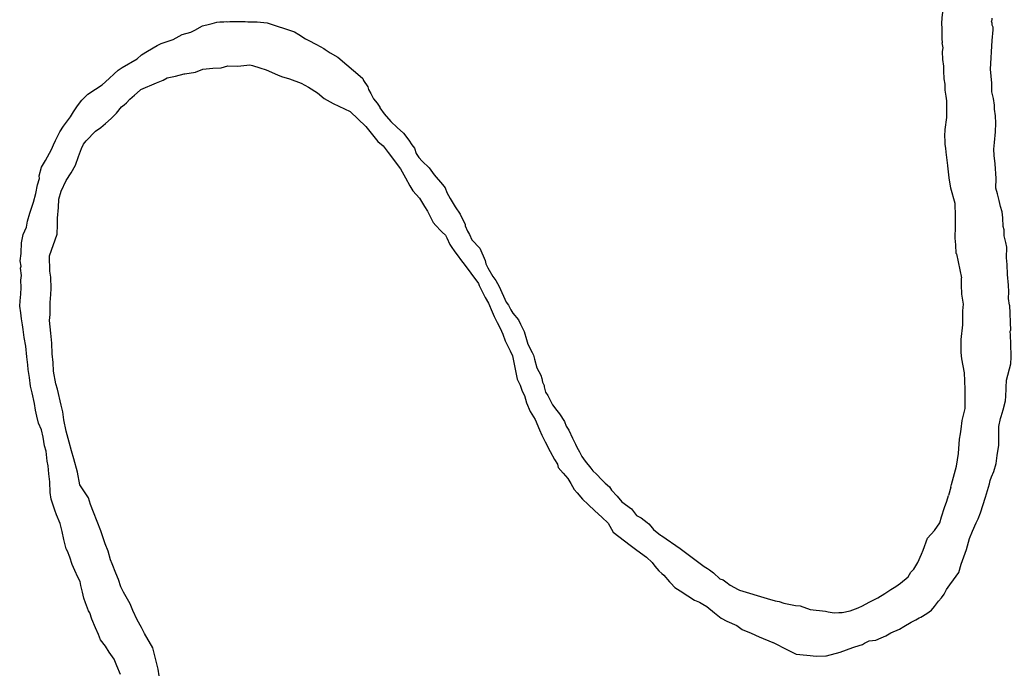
# Model space of a CAD drawing. Extents: x -939622 to -934222, y 1383701 to 1385301.
# Drawn here: x -936041.692 to -936037.235, y 1384202.541 to 1384205.474 of the extents above; entities that cross this region are included whole.
import ezdxf

# ---------------------------------------------------------------- set-up
doc = ezdxf.new("R2010")
doc.units = 0
doc.layers.add('Level 9', color=7, linetype='Continuous')

msp = doc.modelspace()

# ---------------------------------------------------------------- linework, layer by layer
at = {"layer": 'Level 9'}
for points in [[(-936037.5408, 1384205.5738), (-936037.5416, 1384205.5413), (-936037.5436, 1384205.5085), (-936037.547, 1384205.4838), (-936037.5477, 1384205.4584), (-936037.547, 1384205.4352), (-936037.547, 1384205.3906), (-936037.5455, 1384205.3702)], [(-936037.3205, 1384205.3816), (-936037.3162, 1384205.4299), (-936037.3166, 1384205.4419), (-936037.3198, 1384205.4478), (-936037.3199, 1384205.4508), (-936037.3203, 1384205.4598), (-936037.3236, 1384205.4687), (-936037.3208, 1384205.4748), (-936037.321, 1384205.4811)], [(-936041.4112, 1384202.9008), (-936041.4183, 1384202.9306), (-936041.4219, 1384202.9485), (-936041.4316, 1384202.9692), (-936041.4446, 1384202.9988), (-936041.4575, 1384203.0254), (-936041.4676, 1384203.0581), (-936041.4775, 1384203.0848), (-936041.4839, 1384203.0966), (-936041.4944, 1384203.1383), (-936041.5016, 1384203.1741), (-936041.5118, 1384203.2098), (-936041.5281, 1384203.2483), (-936041.5348, 1384203.2691), (-936041.5516, 1384203.3196), (-936041.5556, 1384203.3496), (-936041.5573, 1384203.3976), (-936041.5615, 1384203.4335), (-936041.5657, 1384203.4694), (-936041.5695, 1384203.4903), (-936041.574, 1384203.5352), (-936041.5808, 1384203.559), (-936041.5882, 1384203.5979), (-936041.5953, 1384203.6307), (-936041.6083, 1384203.6603), (-936041.6154, 1384203.6931), (-936041.6224, 1384203.7199), (-936041.6264, 1384203.7498), (-936041.637, 1384203.7975), (-936041.6441, 1384203.8273), (-936041.6484, 1384203.8662), (-936041.6556, 1384203.902), (-936041.6564, 1384203.9231), (-936041.6606, 1384203.959), (-936041.6653, 1384204.0069), (-936041.6726, 1384204.0457), (-936041.6768, 1384204.0816), (-936041.6806, 1384204.1025), (-936041.6845, 1384204.1294), (-936041.6884, 1384204.1563), (-936041.6925, 1384204.1863), (-936041.6903, 1384204.2104), (-936041.6884, 1384204.2405), (-936041.6864, 1384204.2706), (-936041.6876, 1384204.3036), (-936041.6853, 1384204.3248), (-936041.6894, 1384204.3577), (-936041.6868, 1384204.3668), (-936041.6906, 1384204.3907), (-936041.6857, 1384204.4239), (-936041.6858, 1384204.4269), (-936041.6844, 1384204.472), (-936041.6767, 1384204.5084), (-936041.6629, 1384204.5419), (-936041.6579, 1384204.5691), (-936041.6471, 1384204.6056), (-936041.6309, 1384204.6542), (-936041.6203, 1384204.6937), (-936041.6126, 1384204.733), (-936041.6046, 1384204.7603), (-936041.605, 1384204.7723), (-936041.5944, 1384204.8118), (-936041.5775, 1384204.8424), (-936041.5493, 1384204.8915), (-936041.541, 1384204.9128), (-936041.5327, 1384204.9311), (-936041.5131, 1384204.9709), (-936041.496, 1384204.9955), (-936041.4646, 1384205.0387), (-936041.4504, 1384205.0602), (-936041.4333, 1384205.0879), (-936041.4132, 1384205.1126), (-936041.3873, 1384205.1406), (-936041.3521, 1384205.1628), (-936041.3228, 1384205.1819), (-936041.2909, 1384205.21), (-936041.2677, 1384205.2319), (-936041.2503, 1384205.2475), (-936041.2327, 1384205.2602), (-936041.1652, 1384205.2986), (-936041.1449, 1384205.3173), (-936041.1185, 1384205.3333), (-936041.0745, 1384205.3588), (-936041.0568, 1384205.3685), (-936041.0035, 1384205.3854), (-936040.9624, 1384205.4078), (-936040.9238, 1384205.4182), (-936040.9062, 1384205.4278), (-936040.8709, 1384205.4471), (-936040.8389, 1384205.4547)], [(-936040.8389, 1384205.4547), (-936040.8269, 1384205.4577), (-936040.8063, 1384205.4632), (-936040.7926, 1384205.4646), (-936040.7755, 1384205.4653), (-936040.7646, 1384205.466), (-936040.7591, 1384205.4653), (-936040.7481, 1384205.4673), (-936040.7303, 1384205.4673), (-936040.7207, 1384205.4673), (-936040.7056, 1384205.4666), (-936040.6947, 1384205.4673), (-936040.6824, 1384205.4666), (-936040.6789, 1384205.4666), (-936040.6679, 1384205.4657)], [(-936040.6679, 1384205.4657), (-936040.626, 1384205.4646), (-936040.581, 1384205.4602), (-936040.4568, 1384205.4195), (-936040.4384, 1384205.4081), (-936040.4078, 1384205.3881), (-936040.3956, 1384205.3825), (-936040.359, 1384205.3628)], [(-936040.359, 1384205.3628), (-936040.3255, 1384205.3459), (-936040.3193, 1384205.3401), (-936040.2978, 1384205.3258), (-936040.2624, 1384205.3067)], [(-936037.5416, 1384205.3479), (-936037.5455, 1384205.3702)], [(-936037.5198, 1384204.8174), (-936037.5196, 1384204.8187), (-936037.5238, 1384204.8546), (-936037.5276, 1384204.8785), (-936037.5283, 1384204.8965), (-936037.5319, 1384204.9144), (-936037.5324, 1384204.9295), (-936037.5331, 1384204.9505), (-936037.5312, 1384204.9806), (-936037.5241, 1384205.0349), (-936037.5237, 1384205.1101), (-936037.5274, 1384205.131), (-936037.5313, 1384205.1579), (-936037.5323, 1384205.1849), (-936037.5361, 1384205.2088), (-936037.5374, 1384205.2448), (-936037.5381, 1384205.2658), (-936037.5421, 1384205.2958), (-936037.5434, 1384205.3318), (-936037.5416, 1384205.3479)], [(-936037.2433, 1384204.1914), (-936037.2473, 1384204.2211), (-936037.2453, 1384204.2513), (-936037.2464, 1384204.2813), (-936037.251, 1384204.3292), (-936037.2526, 1384204.3742), (-936037.2566, 1384204.4041), (-936037.2553, 1384204.4523), (-936037.259, 1384204.4732), (-936037.2661, 1384204.503), (-936037.267, 1384204.53), (-936037.2705, 1384204.5449), (-936037.2719, 1384204.5839), (-936037.2758, 1384204.6108), (-936037.2826, 1384204.6346), (-936037.2895, 1384204.6614), (-936037.2966, 1384204.6912), (-936037.3035, 1384204.7181), (-936037.3019, 1384204.7602), (-936037.3072, 1384204.8261), (-936037.3116, 1384204.865), (-936037.3125, 1384204.892), (-936037.3106, 1384204.9222), (-936037.3063, 1384204.9704), (-936037.3046, 1384205.0095), (-936037.3058, 1384205.0425), (-936037.3098, 1384205.0725), (-936037.3104, 1384205.0905), (-936037.3145, 1384205.1204), (-936037.3215, 1384205.1502), (-936037.3228, 1384205.1892), (-936037.328, 1384205.2521), (-936037.3205, 1384205.3816)], [(-936040.2624, 1384205.3067), (-936040.1522, 1384205.2123)], [(-936041.2256, 1384202.9013), (-936041.2384, 1384202.9249), (-936041.2485, 1384202.9576), (-936041.2615, 1384202.9872), (-936041.278, 1384203.0287), (-936041.2846, 1384203.0465), (-936041.2949, 1384203.0852), (-936041.308, 1384203.1178), (-936041.328, 1384203.1772), (-936041.3444, 1384203.2187), (-936041.3609, 1384203.2602), (-936041.3741, 1384203.2958), (-936041.3841, 1384203.3255), (-936041.4221, 1384203.3843), (-936041.433, 1384203.441), (-936041.4501, 1384203.5005), (-936041.4603, 1384203.5362), (-936041.4706, 1384203.5749), (-936041.4843, 1384203.6255), (-936041.4951, 1384203.6762), (-936041.4993, 1384203.7122), (-936041.5063, 1384203.742), (-936041.5238, 1384203.8135), (-936041.5306, 1384203.8373), (-936041.5416, 1384203.894), (-936041.5429, 1384203.933), (-936041.5473, 1384203.9719), (-936041.5489, 1384204.02), (-936041.5535, 1384204.0649), (-936041.5585, 1384204.1218), (-936041.5564, 1384204.1489), (-936041.5553, 1384204.2031), (-936041.5536, 1384204.2392), (-936041.5515, 1384204.2663), (-936041.5533, 1384204.3173), (-936041.5572, 1384204.3442), (-936041.5596, 1384204.4133), (-936041.5241, 1384204.5107), (-936041.5225, 1384204.5528), (-936041.5236, 1384204.5828), (-936041.5193, 1384204.6311), (-936041.5175, 1384204.6672), (-936041.5068, 1384204.7036), (-936041.4846, 1384204.7525), (-936041.4618, 1384204.7863), (-936041.442, 1384204.8201), (-936041.4284, 1384204.8596), (-936041.4147, 1384204.8962), (-936041.4064, 1384204.9145), (-936041.3949, 1384204.9299), (-936041.3515, 1384204.9735), (-936041.3281, 1384204.9894), (-936041.3078, 1384205.0081), (-936041.2816, 1384205.03), (-936041.273, 1384205.0394), (-936041.2585, 1384205.0549), (-936041.2356, 1384205.0827), (-936041.2239, 1384205.0922), (-936041.2123, 1384205.1016), (-936041.1978, 1384205.1171), (-936041.1775, 1384205.1359), (-936041.1513, 1384205.1578), (-936041.1484, 1384205.1609), (-936041.0776, 1384205.1904), (-936041.0481, 1384205.2035), (-936041.0305, 1384205.2131), (-936040.9918, 1384205.2205), (-936040.9533, 1384205.2308), (-936040.9503, 1384205.2309), (-936040.9026, 1384205.2386), (-936040.8701, 1384205.2518), (-936040.8254, 1384205.2563), (-936040.7865, 1384205.2577), (-936040.7569, 1384205.2677), (-936040.712, 1384205.2663), (-936040.6582, 1384205.2712), (-936040.6462, 1384205.2686), (-936040.6129, 1384205.2577), (-936040.5856, 1384205.2497), (-936040.5339, 1384205.2274), (-936040.5157, 1384205.2191), (-936040.4794, 1384205.2083), (-936040.4278, 1384205.1891), (-936040.3943, 1384205.1722), (-936040.3545, 1384205.1465), (-936040.3236, 1384205.1206), (-936040.2839, 1384205.0979), (-936040.2078, 1384205.0615), (-936040.1366, 1384204.9949), (-936040.0834, 1384204.9276), (-936040.0587, 1384204.9074), (-936040.0368, 1384204.8781), (-936039.9803, 1384204.805), (-936039.9579, 1384204.7637), (-936039.9387, 1384204.7283), (-936039.9259, 1384204.7047), (-936039.8949, 1384204.6727), (-936039.8726, 1384204.6344), (-936039.8599, 1384204.6138), (-936039.8535, 1384204.602), (-936039.8342, 1384204.5636)], [(-936040.1522, 1384205.2123), (-936040.1501, 1384205.2108), (-936040.1468, 1384205.2019), (-936040.1278, 1384205.1725), (-936040.1244, 1384205.1606), (-936040.1148, 1384205.1429), (-936040.1052, 1384205.1252), (-936040.102, 1384205.1193), (-936040.0863, 1384205.0988), (-936040.0737, 1384205.0812), (-936040.0736, 1384205.0782), (-936040.0548, 1384205.0518), (-936040.0236, 1384205.0168), (-936039.9958, 1384204.9908), (-936039.9679, 1384204.9647), (-936039.9428, 1384204.9325), (-936039.9301, 1384204.9119), (-936039.9177, 1384204.8973), (-936039.9108, 1384204.8735), (-936039.8982, 1384204.8559), (-936039.8827, 1384204.8384), (-936039.8517, 1384204.8095), (-936039.8296, 1384204.7772), (-936039.7922, 1384204.7334), (-936039.7797, 1384204.7188), (-936039.773, 1384204.698), (-936039.7571, 1384204.6715), (-936039.7348, 1384204.6332), (-936039.7127, 1384204.6009), (-936039.6901, 1384204.5536), (-936039.6899, 1384204.5476), (-936039.6801, 1384204.5239), (-936039.6706, 1384204.5092), (-936039.6608, 1384204.4855), (-936039.6236, 1384204.4478), (-936039.6007, 1384204.3915), (-936039.5971, 1384204.3766), (-936039.5875, 1384204.3589), (-936039.5653, 1384204.3206), (-936039.5527, 1384204.303), (-936039.5366, 1384204.2757)], [(-936037.5139, 1384204.7641), (-936037.5198, 1384204.8174)], [(-936037.4816, 1384204.4229), (-936037.4819, 1384204.4233), (-936037.4832, 1384204.4623), (-936037.4873, 1384204.4923), (-936037.4861, 1384204.5464), (-936037.4847, 1384204.5915), (-936037.4867, 1384204.6485), (-936037.507, 1384204.717), (-936037.5139, 1384204.7641)], [(-936039.8342, 1384204.5636), (-936039.8217, 1384204.5491), (-936039.7999, 1384204.5258), (-936039.7938, 1384204.52), (-936039.7783, 1384204.5055), (-936039.7719, 1384204.4937), (-936039.7589, 1384204.4641), (-936039.7526, 1384204.4553), (-936039.7368, 1384204.4318), (-936039.7211, 1384204.4113), (-936039.7116, 1384204.3966), (-936039.6897, 1384204.3703), (-936039.6646, 1384204.3351), (-936039.63, 1384204.2883), (-936039.6267, 1384204.2794), (-936039.6138, 1384204.2528), (-936039.6009, 1384204.2262), (-936039.585, 1384204.1997), (-936039.5687, 1384204.1612), (-936039.559, 1384204.1405), (-936039.5461, 1384204.1139), (-936039.5332, 1384204.0873), (-936039.5203, 1384204.0607), (-936039.5103, 1384204.031), (-936039.5007, 1384204.0133), (-936039.4878, 1384203.9867), (-936039.478, 1384203.963), (-936039.4745, 1384203.9481), (-936039.4564, 1384203.8586), (-936039.4435, 1384203.832), (-936039.4336, 1384203.8053), (-936039.4239, 1384203.7846), (-936039.4137, 1384203.7519), (-936039.3974, 1384203.7134), (-936039.3753, 1384203.6781), (-936039.3556, 1384203.6307), (-936039.3458, 1384203.607), (-936039.3298, 1384203.5775), (-936039.3073, 1384203.5332), (-936039.2881, 1384203.4978), (-936039.2755, 1384203.4772), (-936039.2719, 1384203.4623), (-936039.2501, 1384203.436), (-936039.2283, 1384203.4127), (-936039.2155, 1384203.3891), (-936039.1996, 1384203.3626), (-936039.1871, 1384203.348), (-936039.1622, 1384203.3189), (-936039.1374, 1384203.2957), (-936039.1065, 1384203.2667), (-936039.0755, 1384203.2377), (-936039.0477, 1384203.2117), (-936039.0253, 1384203.1704), (-936038.9484, 1384203.1129), (-936038.9177, 1384203.09), (-936038.8747, 1384203.0584), (-936038.8499, 1384203.0352), (-936038.8373, 1384203.0177), (-936038.8186, 1384202.9973), (-936038.8063, 1384202.9857), (-936038.797, 1384202.977), (-936038.772, 1384202.9478), (-936038.7658, 1384202.942), (-936038.7471, 1384202.9216), (-936038.7227, 1384202.9074), (-936038.689, 1384202.8846), (-936038.6583, 1384202.8646), (-936038.6371, 1384202.8563), (-936038.6218, 1384202.8479), (-936038.6035, 1384202.8365), (-936038.5695, 1384202.8076), (-936038.5388, 1384202.7846), (-936038.5143, 1384202.7705), (-936038.4687, 1384202.751), (-936038.4442, 1384202.7338), (-936038.4047, 1384202.7172), (-936038.3682, 1384202.7004), (-936038.3074, 1384202.6755), (-936038.3048, 1384202.6748)], [(-936037.4816, 1384204.4229), (-936037.4582, 1384204.3138)], [(-936039.5366, 1384204.2757), (-936039.5055, 1384204.2056)], [(-936037.5067, 1384203.3733), (-936037.5027, 1384203.3858), (-936037.4894, 1384203.4343), (-936037.4816, 1384203.4677), (-936037.4716, 1384203.5251), (-936037.4678, 1384203.5883), (-936037.4627, 1384203.6126), (-936037.4604, 1384203.6337), (-936037.4558, 1384203.6729), (-936037.4427, 1384203.7275), (-936037.4426, 1384203.8116), (-936037.444, 1384203.8506), (-936037.4453, 1384203.8867), (-936037.4564, 1384203.9494), (-936037.4604, 1384203.9793), (-936037.4594, 1384204.0364), (-936037.4528, 1384204.1028), (-936037.452, 1384204.1659), (-936037.45, 1384204.196), (-936037.4576, 1384204.2408), (-936037.459, 1384204.2829), (-936037.4582, 1384204.3138)], [(-936039.5055, 1384204.2056), (-936039.4949, 1384204.1908), (-936039.4852, 1384204.1701), (-936039.4757, 1384204.1554), (-936039.4507, 1384204.1262), (-936039.441, 1384204.1055), (-936039.4249, 1384204.073), (-936039.4147, 1384204.0373), (-936039.408, 1384204.0165), (-936039.3887, 1384203.9781), (-936039.3823, 1384203.9663), (-936039.3787, 1384203.9484), (-936039.3683, 1384203.9097), (-936039.3492, 1384203.8773), (-936039.3457, 1384203.8624), (-936039.3421, 1384203.8445), (-936039.3356, 1384203.8297), (-936039.3354, 1384203.8237), (-936039.3286, 1384203.7999), (-936039.3191, 1384203.7852), (-936039.3095, 1384203.7675), (-936039.2967, 1384203.7439), (-936039.2778, 1384203.7175), (-936039.2653, 1384203.7029), (-936039.2431, 1384203.6677), (-936039.2364, 1384203.6469), (-936039.2238, 1384203.6293), (-936039.2076, 1384203.5938), (-936039.1947, 1384203.5672), (-936039.1882, 1384203.5524), (-936039.1755, 1384203.5318), (-936039.1658, 1384203.5111), (-936039.1502, 1384203.4906), (-936039.1251, 1384203.4584), (-936039.1157, 1384203.4467), (-936039.1002, 1384203.4322), (-936039.0754, 1384203.406), (-936039.0599, 1384203.3916), (-936039.0413, 1384203.3742), (-936039.0318, 1384203.3595), (-936039.007, 1384203.3333), (-936038.9851, 1384203.307), (-936038.9421, 1384203.2755), (-936038.9201, 1384203.2462), (-936038.8987, 1384203.2349), (-936038.8711, 1384203.2148), (-936038.8649, 1384203.209), (-936038.8555, 1384203.1973), (-936038.843, 1384203.1827)], [(-936037.2433, 1384204.1914), (-936037.2384, 1384204.078)], [(-936037.6407, 1384202.7889), (-936037.6143, 1384202.8049), (-936037.5939, 1384202.8206), (-936037.5794, 1384202.8361), (-936037.5623, 1384202.8608), (-936037.5479, 1384202.8763), (-936037.5364, 1384202.8917), (-936037.5252, 1384202.9132), (-936037.511, 1384202.9347), (-936037.4938, 1384202.9563), (-936037.471, 1384202.9902), (-936037.4603, 1384203.0266), (-936037.4357, 1384203.0936), (-936037.4224, 1384203.1421), (-936037.4086, 1384203.1757), (-936037.3919, 1384203.2123), (-936037.3835, 1384203.2307), (-936037.3725, 1384203.2581), (-936037.351, 1384203.328), (-936037.3321, 1384203.3887), (-936037.3297, 1384203.4038), (-936037.3242, 1384203.4191), (-936037.3131, 1384203.4435), (-936037.3024, 1384203.4799), (-936037.2976, 1384203.5161), (-936037.2902, 1384203.5615), (-936037.2902, 1384203.6456), (-936037.2824, 1384203.682), (-936037.2798, 1384203.6911), (-936037.2718, 1384203.7214), (-936037.2612, 1384203.7608), (-936037.259, 1384203.782), (-936037.2571, 1384203.8151), (-936037.2573, 1384203.8211), (-936037.2555, 1384203.8542), (-936037.2371, 1384203.927), (-936037.2351, 1384203.9571), (-936037.2358, 1384203.9781), (-936037.2366, 1384203.9991), (-936037.2372, 1384204.0171), (-936037.2386, 1384204.0562), (-936037.2392, 1384204.0742), (-936037.2384, 1384204.078)], [(-936038.5449, 1384202.9617), (-936038.5298, 1384202.9563), (-936038.5175, 1384202.9477), (-936038.499, 1384202.9333), (-936038.4624, 1384202.9135), (-936038.4563, 1384202.9107), (-936038.3322, 1384202.873), (-936038.2959, 1384202.8622), (-936038.2779, 1384202.8599), (-936038.2566, 1384202.8516), (-936038.2416, 1384202.8491), (-936038.2054, 1384202.8413), (-936038.1844, 1384202.8391), (-936038.1389, 1384202.8226), (-936038.0698, 1384202.816), (-936038.0577, 1384202.8134), (-936038.0306, 1384202.8084), (-936038.0096, 1384202.8091), (-936037.9947, 1384202.8096), (-936037.959, 1384202.8169), (-936037.9235, 1384202.8301), (-936037.9029, 1384202.8399), (-936037.8735, 1384202.8559), (-936037.8353, 1384202.8753), (-936037.803, 1384202.8945), (-936037.7767, 1384202.9134), (-936037.7532, 1384202.9262), (-936037.7328, 1384202.942), (-936037.6979, 1384202.9703), (-936037.6866, 1384202.9917), (-936037.6721, 1384203.0042), (-936037.6552, 1384203.0349), (-936037.6385, 1384203.0715), (-936037.6302, 1384203.0898), (-936037.6111, 1384203.1446), (-936037.5793, 1384203.1787), (-936037.5566, 1384203.2126), (-936037.5485, 1384203.2399), (-936037.535, 1384203.2825), (-936037.524, 1384203.3099), (-936037.517, 1384203.3361)], [(-936037.5067, 1384203.3733), (-936037.517, 1384203.3361)], [(-936038.843, 1384203.1827), (-936038.8122, 1384203.1568), (-936038.8065, 1384203.1541)], [(-936038.8065, 1384203.1541), (-936038.7233, 1384203.0968), (-936038.6154, 1384203.0162)], [(-936038.6154, 1384203.0162), (-936038.6004, 1384203.0079), (-936038.5912, 1384203.0022), (-936038.5728, 1384202.9878)], [(-936038.5728, 1384202.9878), (-936038.5449, 1384202.9617)], [(-936041.2397, 1384202.5311), (-936041.256, 1384202.5696), (-936041.269, 1384202.5992), (-936041.2911, 1384202.6315), (-936041.307, 1384202.658), (-936041.329, 1384202.6873), (-936041.3388, 1384202.711), (-936041.3518, 1384202.7406), (-936041.3681, 1384202.7791), (-936041.3781, 1384202.8088), (-936041.3844, 1384202.8176), (-936041.3976, 1384202.8532), (-936041.4043, 1384202.874), (-936041.4112, 1384202.9008)], [(-936041.0658, 1384202.5252), (-936041.0699, 1384202.5551), (-936041.0837, 1384202.6087), (-936041.0941, 1384202.6504), (-936041.1323, 1384202.7152), (-936041.1452, 1384202.7418), (-936041.1644, 1384202.7772), (-936041.1838, 1384202.8186), (-936041.1968, 1384202.8482), (-936041.2256, 1384202.9013)], [(-936038.1545, 1384202.6172), (-936038.1106, 1384202.6132), (-936038.0688, 1384202.6147), (-936038.0658, 1384202.6148), (-936038.0035, 1384202.632), (-936037.9473, 1384202.652), (-936037.9384, 1384202.6553), (-936037.9029, 1384202.6656), (-936037.8941, 1384202.6719), (-936037.8735, 1384202.6816), (-936037.8437, 1384202.6857), (-936037.8201, 1384202.6955), (-936037.7994, 1384202.7052), (-936037.7759, 1384202.7181), (-936037.7376, 1384202.7345), (-936037.7171, 1384202.7472), (-936037.6848, 1384202.7663), (-936037.6642, 1384202.7761), (-936037.6495, 1384202.7856), (-936037.6407, 1384202.7889)], [(-936038.3048, 1384202.6748), (-936038.2403, 1384202.6416), (-936038.2019, 1384202.6218), (-936038.1545, 1384202.6172)]]:
    msp.add_lwpolyline(points, dxfattribs=at)

doc.saveas('drawing.dxf')
